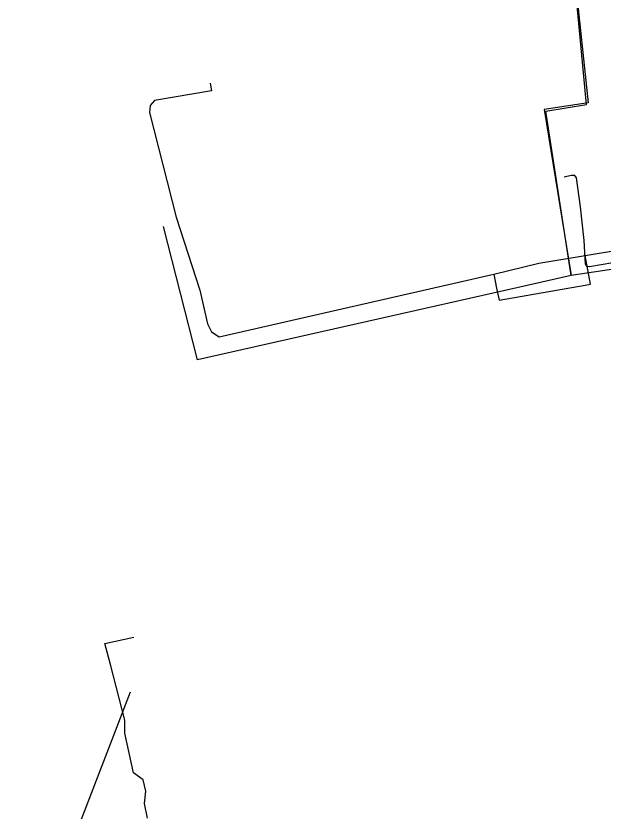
# Model space of a CAD drawing. Extents: x -600309 to -598967, y -1161267 to -1160292.
# Drawn here: x -599251.6 to -599189.3, y -1161098.5 to -1161014.2 of the extents above; entities that cross this region are included whole.
import ezdxf

# ---------------------------------------------------------------- set-up
doc = ezdxf.new("R2010")
doc.units = 0
for name, color, linetype in [('Vrstva 12', 7, 'Continuous'), ('Vrstva 42', 7, 'Continuous'), ('Vrstva 54', 7, 'Continuous'), ('Vrstva 55', 7, 'Continuous')]:
    doc.layers.add(name, color=color, linetype=linetype)

msp = doc.modelspace()

# ---------------------------------------------------------------- linework, layer by layer
at = {"layer": 'Vrstva 12'}
for points in [[(-599231, -1161021.29), (-599230.86, -1161022.12)], [(-599230.86, -1161022.12), (-599236.92, -1161023.14), (-599237.36, -1161023.67), (-599237.45, -1161024.4), (-599234.61, -1161035.52), (-599232.11, -1161043.25), (-599231.28, -1161046.81), (-599230.85, -1161047.68), (-599230.04, -1161048.21), (-599201.22, -1161041.63)], [(-599189.97, -1161039.37), (-599177.89, -1161037.42), (-599167.23, -1161048.57), (-599164.24, -1161058.06)], [(-599200.92, -1161041.56), (-599196.14, -1161040.37), (-599191.23, -1161039.58)], [(-599200.62, -1161043.03), (-599200.36, -1161044.32), (-599191.21, -1161042.7), (-599190.66, -1161042.61), (-599191.23, -1161039.58)], [(-599191.23, -1161039.58), (-599189.97, -1161039.37)], [(-599201.22, -1161041.63), (-599200.92, -1161041.56)], [(-599200.92, -1161041.56), (-599200.62, -1161043.03)], [(-599241.55, -1161083.09), (-599242.17, -1161080.72), (-599239.09, -1161080.04)], [(-599237.66, -1161099.26), (-599237.96, -1161097.7), (-599237.82, -1161096.38), (-599238.1, -1161095.18), (-599239.12, -1161094.44), (-599240.04, -1161090.23), (-599240.04, -1161088.85), (-599241.55, -1161083.09)]]:
    msp.add_lwpolyline(points, dxfattribs=at)
at = {"layer": 'Vrstva 42'}
msp.add_lwpolyline([(-599185.754, -1161040.255), (-599185.96, -1161040.12), (-599186.13, -1161039.98), (-599187.88, -1161040.26), (-599188.29, -1161040.34), (-599190.78, -1161040.76), (-599191.04, -1161040.74), (-599191.2, -1161040.5), (-599191.35, -1161037.98), (-599191.72, -1161034.41), (-599192.16, -1161031.32), (-599192.34, -1161031.09), (-599192.7, -1161031.07), (-599193.453, -1161031.277)], dxfattribs=at)
at = {"layer": 'Vrstva 54'}
msp.add_lwpolyline([(-599251.61, -1161117.44), (-599239.45, -1161085.83)], dxfattribs=at)
at = {"layer": 'Vrstva 55'}
msp.add_lwpolyline([(-599188.21, -1161041.12), (-599181.77, -1161040.07), (-599192.71, -1161041.69), (-599195.4, -1161024.28), (-599191.09, -1161023.57), (-599192.71, -1161006.34), (-599188.58, -1161005.99), (-599192.71, -1161006.34), (-599190.91, -1161023.39), (-599195.58, -1161024.1), (-599192.71, -1161041.69), (-599197.37, -1161042.76), (-599232.36, -1161050.65), (-599235.94, -1161036.48)], dxfattribs=at)

doc.saveas('drawing.dxf')
